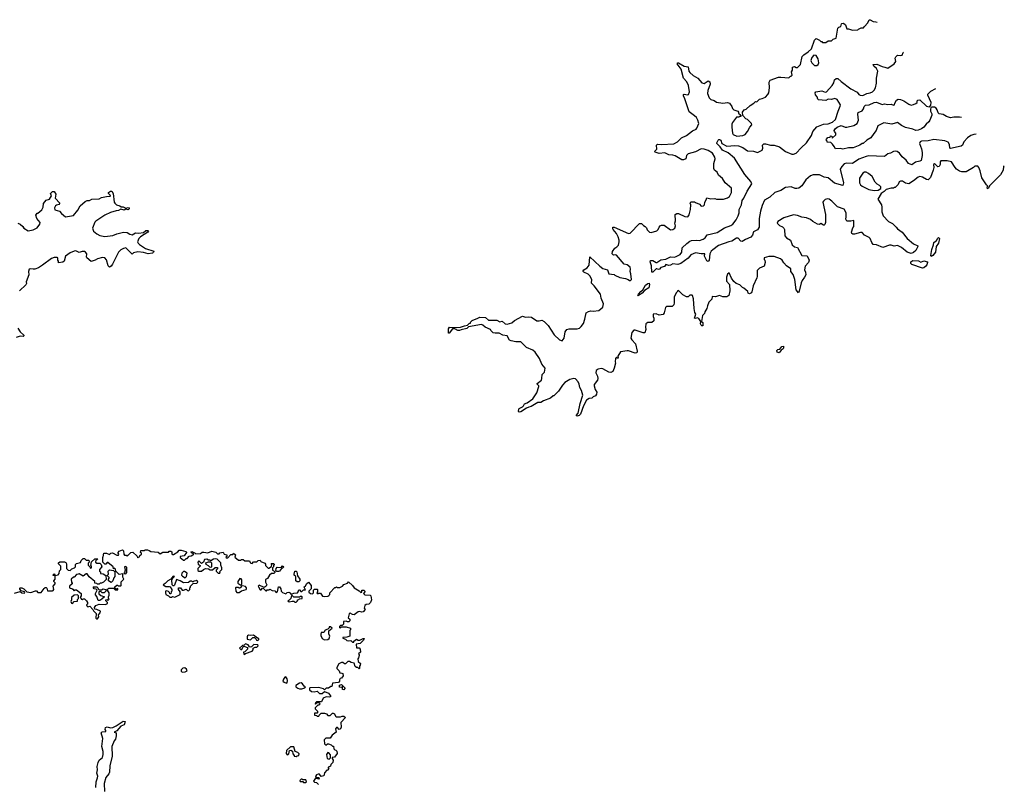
# Model space of a CAD drawing. Extents: x 2239805 to 2396427, y 665731 to 772158.
# Tile 266 of 326: x 2373388 to 2385623, y 709246 to 718742. Entities that reach past the tile are written whole.
import ezdxf

# ---------------------------------------------------------------- set-up
doc = ezdxf.new("R2010")
doc.units = 0

msp = doc.modelspace()

# ---------------------------------------------------------------- linework, layer by layer
at = {"layer": '0CON05XD'}
for points in [[(2380555, 714090), (2380545, 714070), (2380515, 714060), (2380497, 714043), (2380465, 714037), (2380431, 714015), (2380395, 713948), (2380358, 713842), (2380338, 713825), (2380315, 713817), (2380302, 713825), (2380329, 713855), (2380353, 713977), (2380387, 714077), (2380367, 714137), (2380348, 714175), (2380342, 714215), (2380328, 714245), (2380295, 714282), (2380275, 714288), (2380225, 714272), (2380164, 714236), (2380132, 714205), (2380083, 714127), (2380025, 714070), (2380015, 714070), (2379985, 714040), (2379895, 714010), (2379865, 713990), (2379825, 713988), (2379745, 713940), (2379715, 713932), (2379685, 713916), (2379615, 713870), (2379595, 713868), (2379588, 713878), (2379589, 713905), (2379595, 713915), (2379637, 713933), (2379649, 713945), (2379660, 713970), (2379693, 713985), (2379763, 714035), (2379813, 714107), (2379840, 714185), (2379840, 714195), (2379820, 714215), (2379820, 714225), (2379870, 714265), (2379878, 714285), (2379880, 714335), (2379908, 714365), (2379918, 714415), (2379878, 714465), (2379846, 714536), (2379792, 714615), (2379766, 714636), (2379685, 714672), (2379615, 714740), (2379555, 714740), (2379493, 714753), (2379475, 714762), (2379445, 714818), (2379393, 714823), (2379345, 714850), (2379295, 714848), (2379273, 714853), (2379242, 714882), (2379240, 714895), (2379172, 714922), (2379145, 714947), (2379125, 714956), (2378965, 714928), (2378945, 714909), (2378875, 714892), (2378855, 714881), (2378833, 714883), (2378795, 714903), (2378767, 714903), (2378725, 714848), (2378715, 714850), (2378716, 714904), (2378728, 714922), (2378815, 714918), (2378866, 714924), (2378915, 714942), (2378952, 714948), (2378972, 714968), (2378988, 714972), (2378990, 714985), (2379010, 715005), (2379080, 715035), (2379105, 715048), (2379175, 715043), (2379215, 715010), (2379315, 715010), (2379355, 714990), (2379385, 714997), (2379422, 714965), (2379445, 714961), (2379503, 714977), (2379535, 715007), (2379635, 715062), (2379675, 715048), (2379715, 715052), (2379749, 715049), (2379813, 715003), (2379845, 715002), (2379875, 715012), (2379906, 714996), (2379954, 714944), (2380028, 714828), (2380095, 714768), (2380127, 714753), (2380152, 714785), (2380168, 714865), (2380187, 714893), (2380217, 714903), (2380316, 714904), (2380345, 714912), (2380365, 714930), (2380392, 714968), (2380412, 715025), (2380427, 715103), (2380455, 715119), (2380484, 715126), (2380515, 715122), (2380585, 715130), (2380635, 715170), (2380641, 715215), (2380614, 715285), (2380605, 715332), (2380528, 715435), (2380495, 715470), (2380496, 715516), (2380472, 715562), (2380452, 715582), (2380398, 715605), (2380388, 715615), (2380388, 715625), (2380398, 715635), (2380441, 715659), (2380466, 715695), (2380472, 715798), (2380595, 715680), (2380635, 715654), (2380692, 715635), (2380710, 715585), (2380775, 715578), (2380785, 715568), (2380845, 715540), (2380915, 715528), (2380947, 715517), (2380965, 715502), (2380977, 715503), (2380990, 715515), (2380982, 715585), (2380972, 715615), (2380980, 715645), (2380975, 715670), (2380935, 715698), (2380900, 715705), (2380805, 715818), (2380795, 715822), (2380768, 715818), (2380750, 715835), (2380753, 715865), (2380782, 715905), (2380809, 715921), (2380828, 715942), (2380839, 715985), (2380839, 716005), (2380826, 716045), (2380803, 716085), (2380762, 716135), (2380757, 716145), (2380760, 716165), (2380775, 716167), (2380955, 716088), (2380975, 716090), (2381088, 716212), (2381115, 716210), (2381140, 716185), (2381162, 716175), (2381176, 716156), (2381185, 716132), (2381215, 716102), (2381235, 716100), (2381305, 716120), (2381322, 716135), (2381334, 716166), (2381347, 716183), (2381365, 716192), (2381395, 716190), (2381475, 716134), (2381505, 716135), (2381527, 716155), (2381536, 716184), (2381530, 716215), (2381538, 716245), (2381532, 716325), (2381555, 716337), (2381576, 716336), (2381655, 716300), (2381690, 716295), (2381705, 716320), (2381722, 716385), (2381728, 716445), (2381720, 716465), (2381729, 716481), (2381775, 716480), (2381785, 716470), (2381835, 716450), (2381858, 716428), (2381885, 716430), (2381897, 716443), (2381900, 716475), (2381920, 716505), (2381925, 716530), (2381975, 716518), (2382025, 716520), (2382045, 716512), (2382135, 716512), (2382185, 716528), (2382210, 716545), (2382232, 716595), (2382235, 716650), (2382153, 716715), (2382122, 716772), (2382072, 716812), (2382055, 716847), (2382020, 716875), (2382014, 716895), (2382013, 716955), (2382028, 717015), (2382027, 717037), (2381997, 717085), (2381945, 717118), (2381894, 717136), (2381855, 717139), (2381785, 717102), (2381695, 717077), (2381673, 717055), (2381665, 717013), (2381635, 717000), (2381614, 717004), (2381535, 717050), (2381505, 717060), (2381455, 717063), (2381405, 717090), (2381335, 717079), (2381286, 717096), (2381278, 717105), (2381304, 717135), (2381302, 717185), (2381312, 717198), (2381365, 717191), (2381515, 717201), (2381562, 717225), (2381610, 717275), (2381675, 717303), (2381749, 717361), (2381795, 717383), (2381804, 717395), (2381827, 717455), (2381816, 717495), (2381797, 717527), (2381775, 717550), (2381705, 717600), (2381655, 717760), (2381638, 717795), (2381638, 717812), (2381644, 717816), (2381685, 717810), (2381700, 717815), (2381711, 717845), (2381698, 717925), (2381679, 717969), (2381638, 718015), (2381608, 718128), (2381559, 718195), (2381565, 718208), (2381575, 718206), (2381644, 718164), (2381695, 718157), (2381701, 718105), (2381714, 718085), (2381755, 718048), (2381816, 718016), (2381865, 717958), (2381895, 717952), (2381945, 717982), (2381962, 717972), (2381968, 717942), (2381938, 717865), (2381933, 717825), (2381955, 717773), (2381975, 717750), (2382017, 717737), (2382048, 717718), (2382125, 717707), (2382185, 717713), (2382210, 717705), (2382238, 717665), (2382245, 717640), (2382260, 717625), (2382310, 717605), (2382320, 717595), (2382322, 717582), (2382348, 717558), (2382348, 717542), (2382335, 717540), (2382325, 717530), (2382295, 717530), (2382244, 717466), (2382236, 717444), (2382236, 717406), (2382247, 717335), (2382255, 717318), (2382298, 717298), (2382375, 717306), (2382402, 717315), (2382430, 717355), (2382462, 717408), (2382487, 717437), (2382480, 717455), (2382430, 717505), (2382412, 717512), (2382372, 717552), (2382370, 717595), (2382390, 717625), (2382415, 717630), (2382464, 717676), (2382510, 717705), (2382532, 717728), (2382547, 717723), (2382583, 717757), (2382615, 717762), (2382655, 717782), (2382686, 717814), (2382698, 717835), (2382707, 717895), (2382700, 717965), (2382715, 717992), (2382815, 718028), (2382845, 718030), (2382945, 718020), (2382965, 718040), (2382975, 718040), (2382988, 718055), (2382980, 718095), (2382990, 718115), (2382990, 718155), (2383015, 718160), (2383035, 718150), (2383055, 718150), (2383090, 718185), (2383113, 718285), (2383132, 718308), (2383186, 718344), (2383228, 718382), (2383265, 718490), (2383285, 718508), (2383328, 718488), (2383345, 718470), (2383355, 718470), (2383365, 718460), (2383405, 718460), (2383435, 718480), (2383475, 718480), (2383495, 718500), (2383535, 718512), (2383554, 718636), (2383565, 718650), (2383592, 718658), (2383598, 718692), (2383603, 718697), (2383625, 718698), (2383650, 718680), (2383665, 718630), (2383685, 718630), (2383735, 718612), (2383802, 718618), (2383810, 718625), (2383845, 718640), (2383875, 718640), (2383885, 718660), (2383928, 718702), (2383945, 718742), (2383955, 718742), (2383995, 718720), (2384027, 718717), (2384042, 718710)], [(2385274, 717321), (2385246, 717316), (2385207, 717303), (2385164, 717275), (2385119, 717225), (2385102, 717185), (2385085, 717171), (2384955, 717142), (2384948, 717148), (2384942, 717192), (2384925, 717222), (2384885, 717240), (2384746, 717256), (2384675, 717240), (2384595, 717234), (2384577, 717225), (2384569, 717205), (2384595, 717140), (2384604, 717095), (2384604, 717055), (2384591, 716995), (2384575, 716984), (2384519, 716971), (2384475, 716940), (2384433, 716955), (2384405, 716996), (2384355, 717041), (2384322, 717085), (2384290, 717105), (2384265, 717108), (2384245, 717107), (2384207, 717083), (2384175, 717077), (2384135, 717042), (2383935, 717050), (2383905, 717044), (2383815, 717009), (2383735, 716958), (2383665, 716959), (2383635, 716952), (2383602, 716918), (2383584, 716885), (2383626, 716715), (2383615, 716682), (2383512, 716712), (2383435, 716779), (2383385, 716788), (2383325, 716815), (2383247, 716817), (2383215, 716804), (2383155, 716754), (2383105, 716679), (2383069, 716651), (2383046, 716644), (2383025, 716647), (2382973, 716667), (2382902, 716658), (2382845, 716622), (2382773, 716595), (2382710, 716540), (2382645, 716503), (2382612, 716435), (2382593, 716365), (2382577, 716273), (2382578, 716165), (2382555, 716131), (2382505, 716108), (2382492, 716065), (2382475, 716042), (2382407, 716013), (2382365, 715986), (2382350, 715990), (2382315, 716027), (2382295, 716030), (2382237, 715993), (2382200, 715985), (2382073, 715937), (2382003, 715885), (2381982, 715868), (2381962, 715835), (2381956, 715755), (2381945, 715738), (2381927, 715747), (2381909, 715779), (2381898, 715805), (2381900, 715835), (2381857, 715833), (2381785, 715848), (2381727, 715824), (2381695, 715780), (2381605, 715716), (2381565, 715704), (2381505, 715709), (2381477, 715693), (2381455, 715690), (2381418, 715702), (2381401, 715679), (2381354, 715666), (2381338, 715642), (2381325, 715638), (2381305, 715650), (2381295, 715648), (2381255, 715607), (2381242, 715605), (2381239, 715685), (2381222, 715735), (2381225, 715750), (2381255, 715750), (2381295, 715728), (2381305, 715728), (2381355, 715759), (2381415, 715769), (2381475, 715796), (2381525, 715793), (2381545, 715800), (2381594, 715825), (2381614, 715856), (2381622, 715908), (2381676, 715964), (2381715, 715991), (2381735, 716000), (2381794, 716006), (2381835, 716002), (2381882, 716018), (2381905, 716034), (2381930, 716070), (2382055, 716101), (2382145, 716156), (2382225, 716186), (2382251, 716205), (2382291, 716255), (2382317, 716305), (2382327, 716345), (2382327, 716385), (2382356, 716444), (2382366, 716495), (2382387, 716525), (2382428, 716612), (2382484, 716705), (2382474, 716734), (2382400, 716820), (2382272, 717022), (2382190, 717090), (2382121, 717121), (2382094, 717164), (2382052, 717205), (2382050, 717215), (2382066, 717245), (2382075, 717254), (2382085, 717254), (2382102, 717245), (2382113, 717205), (2382175, 717171), (2382275, 717182), (2382322, 717175), (2382375, 717154), (2382433, 717113), (2382505, 717109), (2382555, 717092), (2382615, 717120), (2382623, 717147), (2382620, 717185), (2382635, 717200), (2382655, 717202), (2382716, 717184), (2382765, 717186), (2382828, 717165), (2382904, 717104), (2382983, 717073), (2383005, 717071), (2383035, 717085), (2383097, 717153), (2383165, 717215), (2383226, 717305), (2383245, 717354), (2383295, 717412), (2383375, 717443), (2383435, 717448), (2383489, 717471), (2383526, 717505), (2383557, 717607), (2383585, 717668), (2383587, 717685), (2383545, 717752), (2383515, 717765), (2383477, 717753), (2383435, 717754), (2383405, 717741), (2383316, 717746), (2383306, 717756), (2383296, 717786), (2383275, 717810), (2383273, 717835), (2383282, 717845), (2383355, 717860), (2383395, 717843), (2383414, 717846), (2383485, 717927), (2383505, 717958), (2383514, 717996), (2383535, 718013), (2383555, 718013), (2383595, 717974), (2383715, 717884), (2383794, 717844), (2383815, 717814), (2383830, 717805), (2383867, 717803), (2383914, 717826), (2383955, 717833), (2383985, 717847), (2384004, 717866), (2384023, 717895), (2384036, 717954), (2384033, 718017), (2384050, 718105), (2384036, 718136), (2384002, 718165), (2383993, 718187), (2384039, 718189), (2384105, 718160), (2384140, 718155), (2384175, 718142), (2384255, 718194), (2384274, 718225), (2384268, 718265), (2384275, 718282), (2384295, 718302), (2384335, 718298), (2384355, 718302), (2384368, 718335), (2384371, 718339)], [(2383295, 718172), (2383310, 718185), (2383318, 718205), (2383312, 718255), (2383286, 718296), (2383255, 718300), (2383230, 718275), (2383220, 718235), (2383223, 718223), (2383230, 718205), (2383264, 718174), (2383295, 718172)], [(2385092, 717526), (2385065, 717534), (2384995, 717534), (2384953, 717523), (2384905, 717539), (2384863, 717563), (2384815, 717574), (2384803, 717585), (2384789, 717625), (2384775, 717644), (2384755, 717655), (2384724, 717656), (2384710, 717650), (2384704, 717626), (2384705, 717605), (2384721, 717575), (2384724, 717556), (2384699, 717495), (2384686, 717474), (2384653, 717445), (2384625, 717407), (2384592, 717385), (2384551, 717369), (2384525, 717367), (2384485, 717382), (2384395, 717403), (2384345, 717429), (2384295, 717464), (2384225, 717446), (2384125, 717463), (2384052, 717425), (2384031, 717365), (2384000, 717330), (2383966, 717274), (2383913, 717247), (2383870, 717205), (2383855, 717203), (2383826, 717184), (2383745, 717152), (2383685, 717151), (2383615, 717134), (2383585, 717143), (2383525, 717140), (2383507, 717167), (2383488, 717198), (2383468, 717218), (2383422, 717222), (2383420, 717235), (2383410, 717245), (2383412, 717258), (2383432, 717278), (2383458, 717282), (2383465, 717300), (2383478, 717298), (2383485, 717270), (2383528, 717312), (2383530, 717335), (2383512, 717352), (2383510, 717365), (2383520, 717385), (2383545, 717407), (2383595, 717428), (2383645, 717407), (2383667, 717407), (2383755, 717427), (2383795, 717453), (2383811, 717495), (2383802, 717568), (2383805, 717590), (2383855, 717612), (2383874, 717636), (2383881, 717665), (2383899, 717681), (2383945, 717686), (2384005, 717713), (2384035, 717717), (2384105, 717691), (2384135, 717697), (2384175, 717689), (2384215, 717692), (2384245, 717680), (2384260, 717685), (2384262, 717705), (2384282, 717745), (2384305, 717757), (2384335, 717751), (2384375, 717734), (2384435, 717694), (2384465, 717683), (2384495, 717688), (2384525, 717700), (2384540, 717715), (2384540, 717735), (2384550, 717745), (2384575, 717748), (2384658, 717668), (2384689, 717661), (2384697, 717663), (2384709, 717681), (2384716, 717715), (2384671, 717805), (2384672, 717818), (2384710, 717855), (2384773, 717886)], [(2385623, 716928), (2385615, 716920), (2385608, 716875), (2385574, 716816), (2385441, 716679), (2385425, 716650), (2385415, 716643), (2385412, 716665), (2385420, 716675), (2385402, 716692), (2385345, 716780), (2385324, 716865), (2385306, 716906), (2385292, 716922), (2385258, 716922), (2385240, 716905), (2385148, 716852), (2385095, 716852), (2385065, 716861), (2385030, 716885), (2385011, 716905), (2384965, 716976), (2384915, 716991), (2384835, 716988), (2384824, 716976), (2384828, 716945), (2384815, 716921), (2384795, 716917), (2384765, 716948), (2384755, 716951), (2384742, 716945), (2384747, 716905), (2384739, 716875), (2384706, 716784), (2384676, 716754), (2384655, 716756), (2384608, 716785), (2384575, 716794), (2384553, 716787), (2384495, 716740), (2384435, 716702), (2384395, 716713), (2384356, 716736), (2384332, 716738), (2384315, 716728), (2384303, 716697), (2384265, 716660), (2384255, 716660), (2384245, 716650), (2384215, 716650), (2384155, 716632), (2384132, 716608), (2384094, 716585), (2384053, 716513), (2384098, 716445), (2384103, 716415), (2384100, 716355), (2384117, 716305), (2384184, 716234), (2384233, 716213), (2384278, 716165), (2384294, 716144), (2384353, 716103), (2384414, 716024), (2384495, 715958), (2384548, 715935), (2384550, 715925), (2384523, 715877), (2384495, 715852), (2384465, 715838), (2384414, 715854), (2384345, 715913), (2384295, 715937), (2384255, 715930), (2384215, 715943), (2384195, 715943), (2384115, 715912), (2384036, 715946), (2383995, 715952), (2383978, 715975), (2383958, 716025), (2383945, 716038), (2383885, 716068), (2383855, 716098), (2383835, 716100), (2383763, 716077), (2383739, 716079), (2383729, 716089), (2383726, 716105), (2383742, 716158), (2383753, 716175), (2383755, 716250), (2383715, 716239), (2383665, 716240), (2383653, 716265), (2383659, 716295), (2383656, 716345), (2383635, 716388), (2383549, 716419), (2383479, 716489), (2383445, 716512), (2383425, 716518), (2383395, 716510), (2383375, 716490), (2383370, 716475), (2383400, 716325), (2383402, 716225), (2383393, 716197), (2383385, 716190), (2383375, 716192), (2383345, 716210), (2383325, 716200), (2383303, 716203), (2383245, 716238), (2383215, 716260), (2383165, 716282), (2383108, 716288), (2383055, 716312), (2383005, 716320), (2382885, 716282), (2382810, 716235), (2382800, 716215), (2382830, 716185), (2382865, 716170), (2382883, 716153), (2382890, 716135), (2382896, 716056), (2382918, 716035), (2382968, 716005), (2382988, 715945), (2383015, 715923), (2383053, 715913), (2383105, 715812), (2383175, 715810), (2383200, 715755), (2383188, 715725), (2383148, 715682), (2383140, 715635), (2383152, 715605), (2383156, 715574), (2383142, 715545), (2383110, 715505), (2383097, 715475), (2383075, 715370), (2383065, 715350), (2383038, 715388), (2383020, 715515), (2382998, 715578), (2382970, 715615), (2382969, 715649), (2382915, 715686), (2382882, 715722), (2382864, 715754), (2382843, 715773), (2382765, 715802), (2382695, 715803), (2382640, 715785), (2382640, 715765), (2382647, 715757), (2382652, 715725), (2382639, 715681), (2382580, 715655), (2382552, 715628), (2382552, 715555), (2382548, 715535), (2382502, 715435), (2382487, 715363), (2382480, 715350), (2382455, 715338), (2382442, 715345), (2382438, 715365), (2382385, 715410), (2382370, 715415), (2382335, 715448), (2382290, 715465), (2382261, 715491), (2382233, 715533), (2382205, 715600), (2382185, 715580), (2382170, 715545), (2382170, 715495), (2382210, 715455), (2382212, 715375), (2382200, 715315), (2382175, 715300), (2382125, 715302), (2382085, 715318), (2382035, 715300), (2381994, 715306), (2381987, 715273), (2381952, 715235), (2381933, 715187), (2381928, 715155), (2381902, 715115), (2381897, 715093), (2381873, 715067), (2381860, 714995), (2381875, 714980), (2381875, 714942), (2381865, 714940), (2381855, 714948), (2381849, 714965), (2381850, 714995), (2381825, 715030), (2381805, 715040), (2381785, 715032), (2381772, 715035), (2381788, 715085), (2381778, 715105), (2381768, 715155), (2381762, 715275), (2381750, 715315), (2381745, 715320), (2381715, 715320), (2381695, 715300), (2381675, 715302), (2381627, 715327), (2381575, 715380), (2381560, 715375), (2381560, 715365), (2381545, 715350), (2381522, 715295), (2381522, 715225), (2381515, 715200), (2381495, 715182), (2381425, 715180), (2381413, 715167), (2381397, 715103), (2381385, 715082), (2381335, 715072), (2381295, 715088), (2381260, 715085), (2381258, 715055), (2381268, 715035), (2381267, 715003), (2381245, 714982), (2381195, 714982), (2381168, 714965), (2381163, 714925), (2381169, 714895), (2381156, 714854), (2381135, 714852), (2381035, 714888), (2381020, 714885), (2380994, 714856), (2380984, 714785), (2380993, 714765), (2381038, 714718), (2381061, 714625), (2381056, 714604), (2381035, 714601), (2380955, 714630), (2380935, 714631), (2380855, 714616), (2380822, 714565), (2380825, 714540), (2380815, 714540), (2380805, 714550), (2380790, 714535), (2380788, 714495), (2380792, 714475), (2380776, 714414), (2380758, 714375), (2380735, 714362), (2380710, 714365), (2380636, 714406), (2380615, 714409), (2380575, 714403), (2380552, 714385), (2380547, 714357), (2380567, 714315), (2380570, 714285), (2380566, 714264), (2380528, 714212), (2380528, 714195), (2380538, 714148), (2380560, 714115), (2380555, 714090)], [(2384005, 716620), (2384055, 716624), (2384088, 716645), (2384088, 716665), (2384073, 716683), (2384045, 716698), (2384018, 716725), (2383982, 716795), (2383935, 716832), (2383905, 716848), (2383885, 716848), (2383864, 716836), (2383822, 716775), (2383824, 716715), (2383835, 716693), (2383855, 716674), (2383940, 716635), (2384005, 716620)], [(2373365, 716217), (2373395, 716203), (2373426, 716176), (2373440, 716155), (2373495, 716121), (2373557, 716133), (2373605, 716156), (2373637, 716203), (2373641, 716225), (2373602, 716275), (2373588, 716315), (2373605, 716340), (2373615, 716340), (2373665, 716382), (2373680, 716415), (2373682, 716458), (2373717, 716503), (2373758, 716515), (2373782, 716555), (2373772, 716585), (2373795, 716608), (2373815, 716610), (2373836, 716575), (2373828, 716525), (2373886, 716465), (2373874, 716446), (2373845, 716441), (2373831, 716429), (2373822, 716405), (2373825, 716380), (2373884, 716364), (2373907, 716335), (2373955, 716292), (2374055, 716312), (2374111, 716375), (2374138, 716432), (2374200, 716485), (2374225, 716498), (2374255, 716498), (2374285, 716512), (2374375, 716519), (2374405, 716533), (2374465, 716548), (2374518, 716552), (2374512, 716565), (2374492, 716582), (2374492, 716595), (2374515, 716614), (2374534, 716614), (2374548, 716585), (2374560, 716475), (2374572, 716462), (2374590, 716445), (2374632, 716432), (2374648, 716418), (2374675, 716418), (2374705, 716400), (2374735, 716410), (2374750, 716405), (2374750, 716395), (2374737, 716383), (2374705, 716390), (2374685, 716378), (2374645, 716390), (2374615, 716373), (2374585, 716370), (2374515, 716348), (2374445, 716313), (2374335, 716240), (2374323, 716227), (2374294, 716154), (2374307, 716117), (2374345, 716082), (2374385, 716062), (2374445, 716050), (2374545, 716063), (2374595, 716082), (2374678, 716102), (2374725, 716098), (2374755, 716080), (2374785, 716071), (2374825, 716094), (2374865, 716090), (2374925, 716100), (2374955, 716126), (2374980, 716125), (2374990, 716115), (2374982, 716105), (2374887, 716045), (2374867, 716023), (2374853, 715985), (2374861, 715965), (2374875, 715951), (2374952, 715902), (2375055, 715868), (2375052, 715855), (2375038, 715842), (2374985, 715834), (2374925, 715853), (2374855, 715858), (2374804, 715846), (2374785, 715832), (2374705, 715907), (2374678, 715902), (2374645, 715886), (2374615, 715854), (2374542, 715705), (2374525, 715680), (2374505, 715668), (2374489, 715685), (2374465, 715762), (2374445, 715783), (2374415, 715788), (2374355, 715774), (2374326, 715754), (2374275, 715738), (2374222, 715785), (2374218, 715795), (2374222, 715835), (2374206, 715856), (2374195, 715862), (2374165, 715862), (2374125, 715850), (2374085, 715871), (2374065, 715868), (2374016, 715845), (2373958, 715805), (2373940, 715745), (2373925, 715730), (2373872, 715722), (2373870, 715745), (2373860, 715755), (2373860, 715785), (2373855, 715790), (2373815, 715790), (2373785, 715778), (2373672, 715695), (2373620, 715660), (2373576, 715644), (2373555, 715642), (2373525, 715650), (2373506, 715644), (2373496, 715615), (2373503, 715575), (2373470, 715485), (2373472, 715468), (2373465, 715450), (2373386, 715374)], [(2384715, 715802), (2384710, 715815), (2384721, 715889), (2384744, 715945), (2384749, 715975), (2384780, 716000), (2384795, 716030), (2384806, 716036), (2384816, 716025), (2384806, 715965), (2384776, 715924), (2384766, 715855), (2384736, 715814), (2384715, 715802)], [(2384605, 715658), (2384475, 715703), (2384462, 715715), (2384463, 715735), (2384485, 715753), (2384555, 715746), (2384585, 715733), (2384625, 715746), (2384667, 715737), (2384670, 715725), (2384661, 715699), (2384649, 715681), (2384625, 715660), (2384605, 715658)], [(2381075, 715312), (2381070, 715315), (2381078, 715335), (2381105, 715367), (2381133, 715387), (2381163, 715445), (2381195, 715468), (2381209, 715469), (2381213, 715455), (2381206, 715414), (2381151, 715379), (2381122, 715345), (2381075, 715312)], [(2373365, 714910), (2373394, 714864), (2373440, 714825), (2373440, 714815), (2373432, 714808), (2373395, 714810), (2373343, 714797)], [(2382825, 714603), (2382800, 714615), (2382798, 714635), (2382810, 714645), (2382835, 714650), (2382858, 714685), (2382878, 714688), (2382881, 714665), (2382876, 714655), (2382851, 714639), (2382825, 714603)], [(2374048, 711668), (2374065, 711650), (2374075, 711660), (2374095, 711660), (2374150, 711615), (2374152, 711588), (2374140, 711565), (2374150, 711555), (2374150, 711545), (2374165, 711540), (2374175, 711550), (2374195, 711548), (2374216, 711526), (2374230, 711505), (2374230, 711485), (2374220, 711475), (2374222, 711462), (2374235, 711450), (2374258, 711458), (2374298, 711418), (2374305, 711400), (2374337, 711367), (2374335, 711310), (2374345, 711300), (2374355, 711300), (2374372, 711325), (2374368, 711352), (2374388, 711375), (2374390, 711395), (2374347, 711417), (2374322, 711422), (2374318, 711442), (2374332, 711465), (2374377, 711483), (2374455, 711478), (2374478, 711492), (2374480, 711505), (2374460, 711525), (2374460, 711535), (2374475, 711540), (2374485, 711530), (2374500, 711545), (2374490, 711555), (2374490, 711575), (2374500, 711595), (2374500, 711625), (2374472, 711668), (2374485, 711670), (2374495, 711680), (2374555, 711680), (2374575, 711660), (2374608, 711662), (2374608, 711678), (2374585, 711670), (2374572, 711682), (2374572, 711698), (2374595, 711720), (2374605, 711720), (2374615, 711710), (2374645, 711710), (2374650, 711715), (2374648, 711762), (2374680, 711795), (2374668, 711818), (2374668, 711858), (2374622, 711852), (2374582, 711892), (2374578, 711918), (2374565, 711930), (2374552, 711922), (2374550, 711945), (2374485, 712000), (2374475, 712000), (2374458, 711982), (2374445, 711980), (2374420, 712005), (2374420, 712065), (2374427, 712073), (2374434, 712116), (2374465, 712117), (2374505, 712100), (2374520, 712115), (2374542, 712122), (2374595, 712090), (2374615, 712090), (2374620, 712105), (2374610, 712115), (2374610, 712125), (2374625, 712142), (2374665, 712158), (2374677, 712147), (2374680, 712105), (2374692, 712092), (2374715, 712090), (2374725, 712080), (2374770, 712125), (2374795, 712128), (2374848, 712078), (2374855, 712060), (2374862, 712068), (2374875, 712070), (2374882, 712088), (2374900, 712105), (2374900, 712115), (2374890, 712125), (2374895, 712150), (2374935, 712150), (2374945, 712160), (2374975, 712160), (2374995, 712148), (2375018, 712138), (2375107, 712127), (2375135, 712110), (2375165, 712130), (2375235, 712130), (2375245, 712140), (2375265, 712140), (2375280, 712135), (2375280, 712105), (2375285, 712102), (2375298, 712102), (2375355, 712132), (2375368, 712152), (2375395, 712153), (2375425, 712147), (2375456, 712136), (2375460, 712125), (2375430, 712085), (2375380, 712075), (2375382, 712062), (2375425, 712030), (2375435, 712030), (2375455, 712050), (2375468, 712052), (2375495, 712080), (2375517, 712083), (2375550, 712105), (2375522, 712122), (2375520, 712135), (2375525, 712138), (2375568, 712118), (2375575, 712110), (2375635, 712112), (2375655, 712128), (2375675, 712130), (2375725, 712120), (2375775, 712140), (2375825, 712130), (2375845, 712110), (2375865, 712110), (2375875, 712120), (2375915, 712130), (2375930, 712105), (2375960, 712095), (2375960, 712075), (2375950, 712065), (2375955, 712060), (2375975, 712060), (2376012, 712098), (2376038, 712102), (2376045, 712118), (2376070, 712095), (2376060, 712065), (2376108, 712028), (2376132, 712028), (2376145, 712040), (2376165, 712040), (2376185, 712020), (2376245, 712020), (2376252, 712002), (2376262, 711992), (2376275, 711990), (2376295, 712010), (2376335, 712010), (2376350, 712025), (2376375, 712030), (2376385, 712012), (2376433, 711993), (2376442, 711982), (2376443, 711963), (2376475, 711930), (2376485, 711930), (2376518, 711952), (2376520, 711975), (2376512, 711988), (2376545, 711990), (2376550, 711975), (2376540, 711965), (2376540, 711945), (2376530, 711935), (2376530, 711905), (2376558, 711888), (2376558, 711875), (2376545, 711862), (2376518, 711862), (2376490, 711845), (2376469, 711801), (2376442, 711788), (2376442, 711755), (2376458, 711725), (2376450, 711705), (2376425, 711690), (2376365, 711720), (2376353, 711707), (2376355, 711700), (2376375, 711660), (2376388, 711662), (2376405, 711680), (2376418, 711678), (2376445, 711650), (2376455, 711650), (2376465, 711660), (2376485, 711660), (2376495, 711670), (2376525, 711652), (2376557, 711647), (2376575, 711630), (2376590, 711635), (2376602, 711698), (2376615, 711700), (2376632, 711675), (2376638, 711645), (2376655, 711628), (2376695, 711612), (2376712, 711628), (2376732, 711632), (2376750, 711625), (2376755, 711610), (2376775, 711610), (2376795, 711620), (2376838, 711622), (2376850, 711635), (2376855, 711660), (2376865, 711660), (2376882, 711642), (2376895, 711640), (2376915, 711660), (2376938, 711662), (2376928, 711688), (2376920, 711695), (2376939, 711711), (2376955, 711740), (2376975, 711758), (2377010, 711715), (2377010, 711675), (2376980, 711645), (2376982, 711632), (2377000, 711615), (2377025, 711612), (2377038, 711622), (2377040, 711655), (2377052, 711668), (2377085, 711670), (2377090, 711665), (2377090, 711635), (2377082, 711622), (2377095, 711610), (2377105, 711620), (2377125, 711620), (2377152, 711582), (2377175, 711578), (2377218, 711582), (2377228, 711592), (2377240, 711605), (2377240, 711625), (2377305, 711690), (2377315, 711690), (2377325, 711700), (2377335, 711690), (2377365, 711690), (2377400, 711705), (2377415, 711728), (2377460, 711745), (2377475, 711760), (2377523, 711713), (2377544, 711684), (2377607, 711647), (2377625, 711630), (2377638, 711632), (2377640, 711655), (2377665, 711658), (2377677, 711645), (2377677, 711635), (2377660, 711615), (2377678, 711598), (2377743, 711593), (2377750, 711585), (2377760, 711535), (2377748, 711505), (2377726, 711484), (2377695, 711478), (2377678, 711465), (2377670, 711435), (2377680, 711415), (2377655, 711388), (2377635, 711382), (2377615, 711392), (2377595, 711390), (2377545, 711352), (2377523, 711353), (2377495, 711372), (2377480, 711365), (2377470, 711315), (2377490, 711295), (2377490, 711275), (2377477, 711263), (2377462, 711262), (2377445, 711270), (2377412, 711268), (2377410, 711235), (2377395, 711220), (2377375, 711220), (2377362, 711205), (2377360, 711195), (2377365, 711190), (2377385, 711200), (2377445, 711202), (2377500, 711185), (2377500, 711165), (2377490, 711155), (2377490, 711085), (2377455, 711072), (2377405, 711068), (2377402, 711062), (2377435, 711048), (2377455, 711030), (2377475, 711027), (2377502, 711032), (2377525, 711010), (2377538, 711012), (2377540, 711025), (2377575, 711047), (2377595, 711038), (2377615, 711038), (2377655, 711058), (2377670, 711055), (2377662, 711035), (2377620, 710995), (2377570, 710985), (2377575, 710940), (2377605, 710940), (2377620, 710925), (2377622, 710888), (2377600, 710865), (2377607, 710857), (2377607, 710845), (2377600, 710815), (2377590, 710805), (2377593, 710773), (2377622, 710745), (2377620, 710725), (2377610, 710715), (2377610, 710685), (2377605, 710680), (2377588, 710698), (2377575, 710698), (2377557, 710707), (2377545, 710750), (2377505, 710758), (2377485, 710772), (2377465, 710770), (2377435, 710740), (2377422, 710742), (2377405, 710760), (2377385, 710760), (2377355, 710740), (2377330, 710695), (2377330, 710685), (2377357, 710657), (2377365, 710630), (2377392, 710628), (2377405, 710620), (2377408, 710595), (2377388, 710562), (2377372, 710558), (2377360, 710545), (2377360, 710525), (2377348, 710512), (2377275, 710500), (2377265, 710460), (2377255, 710460), (2377225, 710440), (2377195, 710440), (2377175, 710420), (2377162, 710432), (2377105, 710448), (2376994, 710446), (2376988, 710435), (2376990, 710420), (2377015, 710399), (2377045, 710393), (2377085, 710403), (2377114, 710374), (2377146, 710374), (2377175, 710400), (2377225, 710377), (2377250, 710345), (2377248, 710332), (2377235, 710328), (2377198, 710332)], [(2373325, 711620), (2373395, 711640), (2373415, 711622), (2373445, 711620), (2373450, 711625), (2373448, 711638), (2373408, 711648), (2373388, 711668), (2373388, 711682), (2373395, 711688), (2373416, 711686), (2373440, 711675), (2373478, 711638), (2373525, 711628), (2373585, 711650), (2373598, 711648), (2373615, 711630), (2373655, 711630), (2373691, 711679), (2373705, 711690), (2373715, 711690), (2373725, 711680), (2373735, 711650), (2373795, 711648), (2373805, 711652), (2373810, 711665), (2373803, 711707), (2373830, 711735), (2373828, 711748), (2373810, 711765), (2373810, 711775), (2373830, 711795), (2373830, 711840), (2373805, 711840), (2373803, 711847), (2373815, 711858), (2373830, 711840), (2373865, 711848), (2373877, 711863), (2373883, 711897), (2373900, 711915), (2373897, 711957), (2373870, 711985), (2373870, 711995), (2373885, 712008), (2373945, 712008), (2373960, 712000), (2373970, 711985), (2373970, 711925), (2373990, 711905), (2374015, 711900), (2374037, 711923), (2374070, 711935), (2374080, 711945), (2374080, 711975), (2374092, 711988), (2374145, 712000), (2374150, 712025), (2374175, 712050), (2374195, 712050), (2374215, 712030), (2374248, 712028), (2374250, 712005), (2374238, 711992), (2374238, 711968), (2374258, 711948), (2374265, 711930), (2374280, 711935), (2374280, 711955), (2374270, 711965), (2374282, 712008), (2374322, 712048), (2374358, 712048), (2374348, 712032), (2374332, 712028), (2374330, 712005), (2374345, 711992), (2374382, 711992), (2374402, 711975), (2374408, 711945), (2374380, 711915), (2374380, 711895), (2374390, 711885), (2374392, 711862), (2374425, 711860), (2374458, 711838), (2374462, 711788), (2374430, 711755), (2374405, 711742), (2374388, 711742), (2374375, 711730), (2374355, 711730), (2374345, 711740), (2374322, 711742), (2374320, 711765), (2374252, 711822), (2374225, 711860), (2374215, 711860), (2374175, 711832), (2374125, 711858), (2374113, 711857), (2374095, 711850), (2374065, 711820), (2374055, 711820), (2374028, 711792), (2374030, 711755), (2374040, 711745), (2374040, 711735), (2374008, 711705), (2374008, 711688), (2374015, 711680), (2374037, 711677), (2374048, 711668)], [(2375875, 711870), (2375880, 711875), (2375870, 711885), (2375900, 711915), (2375900, 711935), (2375887, 711967), (2375887, 711997), (2375842, 712042), (2375825, 712048), (2375795, 712042), (2375765, 712020), (2375755, 712030), (2375735, 712030), (2375712, 712042), (2375685, 712040), (2375670, 712005), (2375645, 711990), (2375615, 712020), (2375600, 712005), (2375605, 711980), (2375630, 711965), (2375630, 711955), (2375600, 711925), (2375603, 711903), (2375613, 711893), (2375645, 711892), (2375670, 711915), (2375695, 711928), (2375735, 711920), (2375755, 711910), (2375785, 711910), (2375815, 711940), (2375845, 711940), (2375847, 711923), (2375830, 711905), (2375830, 711895), (2375855, 711870), (2375875, 711870)], [(2375765, 711940), (2375752, 711942), (2375735, 711960), (2375704, 711974), (2375702, 711998), (2375735, 712010), (2375758, 712008), (2375770, 711995), (2375770, 711945), (2375765, 711940)], [(2374525, 711752), (2374492, 711772), (2374490, 711795), (2374500, 711805), (2374500, 711815), (2374480, 711835), (2374480, 711845), (2374490, 711855), (2374488, 711892), (2374505, 711908), (2374555, 711900), (2374570, 711885), (2374570, 711825), (2374558, 711812), (2374547, 711773), (2374525, 711752)], [(2374705, 711860), (2374720, 711875), (2374718, 711938), (2374705, 711950), (2374690, 711945), (2374700, 711905), (2374690, 711875), (2374680, 711865), (2374705, 711860)], [(2375445, 711810), (2375462, 711828), (2375467, 711867), (2375435, 711890), (2375425, 711890), (2375402, 711868), (2375400, 711845), (2375411, 711831), (2375445, 711810)], [(2376605, 711888), (2376585, 711890), (2376572, 711902), (2376573, 711927), (2376588, 711942), (2376635, 711940), (2376655, 711960), (2376670, 711945), (2376655, 711930), (2376642, 711928), (2376615, 711892), (2376605, 711888)], [(2376835, 711760), (2376820, 711775), (2376820, 711825), (2376800, 711845), (2376798, 711855), (2376808, 711892), (2376825, 711892), (2376832, 711885), (2376840, 711835), (2376870, 711795), (2376870, 711775), (2376855, 711762), (2376835, 711760)], [(2375275, 711570), (2375285, 711580), (2375315, 711572), (2375380, 711605), (2375380, 711635), (2375362, 711665), (2375360, 711685), (2375385, 711688), (2375408, 711658), (2375425, 711658), (2375455, 711668), (2375472, 711652), (2375485, 711650), (2375500, 711665), (2375500, 711685), (2375510, 711695), (2375510, 711705), (2375542, 711738), (2375588, 711742), (2375600, 711755), (2375598, 711768), (2375585, 711780), (2375578, 711772), (2375555, 711770), (2375545, 711760), (2375535, 711760), (2375525, 711770), (2375505, 711770), (2375487, 711753), (2375425, 711750), (2375380, 711775), (2375335, 711790), (2375312, 711718), (2375305, 711710), (2375295, 711710), (2375282, 711725), (2375280, 711785), (2375292, 711808), (2375310, 711825), (2375305, 711830), (2375292, 711828), (2375268, 711792), (2375227, 711773), (2375195, 711740), (2375170, 711725), (2375205, 711702), (2375245, 711702), (2375257, 711697), (2375280, 711665), (2375280, 711645), (2375270, 711635), (2375265, 711610), (2375252, 711612), (2375248, 711628), (2375235, 711640), (2375215, 711648), (2375200, 711645), (2375198, 711625), (2375205, 711602), (2375238, 711588), (2375255, 711570), (2375275, 711570)], [(2376135, 711720), (2376148, 711732), (2376150, 711785), (2376138, 711798), (2376125, 711800), (2376100, 711765), (2376100, 711745), (2376135, 711720)], [(2374045, 711490), (2374063, 711517), (2374108, 711522), (2374108, 711542), (2374120, 711555), (2374120, 711585), (2374105, 711600), (2374063, 711597), (2374030, 711565), (2374030, 711535), (2374022, 711515), (2374030, 711495), (2374045, 711490)], [(2374385, 711530), (2374365, 711530), (2374347, 711577), (2374328, 711598), (2374328, 711615), (2374350, 711655), (2374338, 711668), (2374314, 711674), (2374300, 711695), (2374305, 711700), (2374348, 711698), (2374360, 711685), (2374362, 711672), (2374375, 711660), (2374405, 711660), (2374425, 711672), (2374460, 711665), (2374460, 711645), (2374437, 711623), (2374413, 711623), (2374395, 711640), (2374372, 711638), (2374373, 711613), (2374395, 711590), (2374440, 711575), (2374410, 711545), (2374385, 711530)], [(2376115, 711630), (2376145, 711650), (2376200, 711665), (2376208, 711675), (2376207, 711687), (2376192, 711702), (2376155, 711710), (2376142, 711708), (2376140, 711695), (2376125, 711680), (2376115, 711680), (2376105, 711690), (2376075, 711690), (2376070, 711685), (2376073, 711643), (2376085, 711630), (2376115, 711630)], [(2376825, 711510), (2376840, 711525), (2376842, 711538), (2376855, 711540), (2376865, 711550), (2376898, 711552), (2376900, 711575), (2376895, 711580), (2376875, 711580), (2376865, 711570), (2376795, 711570), (2376775, 711590), (2376765, 711590), (2376758, 711552), (2376738, 711532), (2376720, 711525), (2376735, 711512), (2376775, 711522), (2376795, 711520), (2376805, 711510), (2376825, 711510)], [(2377175, 711042), (2377215, 711043), (2377235, 711058), (2377243, 711085), (2377228, 711115), (2377228, 711152), (2377270, 711185), (2377252, 711202), (2377235, 711200), (2377232, 711188), (2377218, 711172), (2377185, 711160), (2377167, 711133), (2377135, 711130), (2377128, 711112), (2377128, 711095), (2377147, 711057), (2377175, 711042)], [(2376185, 710860), (2376195, 710870), (2376275, 710900), (2376290, 710915), (2376290, 710935), (2376315, 710950), (2376335, 710950), (2376350, 710965), (2376348, 710978), (2376298, 710982), (2376270, 710955), (2376255, 710950), (2376242, 710952), (2376225, 710980), (2376195, 710990), (2376178, 710972), (2376155, 710970), (2376120, 710935), (2376135, 710920), (2376148, 710922), (2376162, 710948), (2376175, 710960), (2376220, 710945), (2376220, 710925), (2376185, 710890), (2376170, 710885), (2376172, 710862), (2376185, 710860)], [(2376345, 711030), (2376360, 711045), (2376358, 711058), (2376342, 711062), (2376295, 711100), (2376257, 711093), (2376233, 711097), (2376220, 711090), (2376213, 711077), (2376215, 711050), (2376255, 711040), (2376285, 711070), (2376305, 711070), (2376328, 711048), (2376330, 711035), (2376345, 711030)], [(2375405, 710640), (2375445, 710644), (2375470, 710655), (2375462, 710675), (2375441, 710691), (2375415, 710689), (2375395, 710668), (2375395, 710650), (2375405, 710640)], [(2376705, 710503), (2376712, 710508), (2376717, 710535), (2376712, 710555), (2376695, 710580), (2376682, 710575), (2376665, 710550), (2376658, 710528), (2376674, 710514), (2376705, 710503)], [(2376865, 710431), (2376895, 710433), (2376930, 710445), (2376940, 710455), (2376924, 710464), (2376902, 710495), (2376886, 710506), (2376865, 710503), (2376818, 710475), (2376820, 710455), (2376845, 710439), (2376865, 710431)], [(2377415, 710420), (2377400, 710425), (2377398, 710458), (2377385, 710450), (2377362, 710452), (2377361, 710479), (2377387, 710487), (2377430, 710445), (2377430, 710435), (2377415, 710420)], [(2377198, 710332), (2377158, 710315), (2377138, 710272), (2377075, 710270), (2377062, 710258), (2377060, 710245), (2377065, 710240), (2377085, 710260), (2377105, 710260), (2377120, 710245), (2377105, 710230), (2377092, 710228), (2377060, 710195), (2377060, 710185), (2377090, 710155), (2377090, 710135), (2377085, 710130), (2377052, 710128), (2377050, 710105), (2377075, 710100), (2377085, 710090), (2377105, 710090), (2377110, 710105), (2377132, 710128), (2377175, 710130), (2377199, 710119), (2377215, 710100), (2377245, 710100), (2377275, 710130), (2377285, 710130), (2377299, 710119), (2377312, 710092), (2377322, 710082), (2377375, 710082), (2377395, 710092), (2377415, 710092), (2377438, 710075), (2377380, 710015), (2377382, 709955), (2377376, 709934), (2377358, 709928), (2377335, 709950), (2377325, 709950), (2377312, 709935), (2377320, 709895), (2377270, 709855), (2377245, 709820), (2377193, 709817), (2377173, 709797), (2377175, 709750), (2377193, 709733), (2377213, 709747), (2377225, 709748), (2377260, 709735), (2377275, 709720), (2377288, 709718), (2377290, 709685), (2377302, 709672), (2377315, 709670), (2377328, 709658), (2377332, 709628), (2377298, 709582), (2377272, 709578), (2377270, 709565), (2377282, 709545), (2377277, 709515), (2377255, 709490), (2377248, 709472), (2377238, 709462), (2377222, 709458), (2377220, 709445), (2377228, 709432), (2377218, 709422), (2377205, 709420), (2377175, 709390), (2377168, 709352), (2377135, 709342), (2377112, 709372), (2377095, 709372), (2377075, 709362), (2377062, 709342), (2377075, 709330), (2377105, 709330), (2377110, 709315), (2377105, 709310), (2377065, 709320), (2377040, 709285), (2377052, 709272), (2377077, 709267), (2377100, 709245)], [(2374334, 709205), (2374340, 709275), (2374356, 709326), (2374357, 709347), (2374346, 709385), (2374356, 709425), (2374352, 709465), (2374361, 709515), (2374374, 709546), (2374415, 709578), (2374424, 709615), (2374424, 709655), (2374410, 709715), (2374423, 709815), (2374400, 709885), (2374413, 709897), (2374458, 709902), (2374460, 709915), (2374450, 709925), (2374455, 709950), (2374475, 709958), (2374515, 709948), (2374545, 709953), (2374588, 709972), (2374675, 710028), (2374697, 710027), (2374692, 709995), (2374685, 709983), (2374644, 709966), (2374595, 709910), (2374560, 709895), (2374578, 709888), (2374587, 709877), (2374587, 709847), (2374577, 709805), (2374560, 709785), (2374532, 709715), (2374535, 709595), (2374506, 709475), (2374505, 709395), (2374497, 709375), (2374460, 709330), (2374438, 709255), (2374440, 709155)], [(2376825, 709590), (2376835, 709600), (2376858, 709602), (2376860, 709625), (2376845, 709640), (2376810, 709655), (2376795, 709710), (2376755, 709712), (2376702, 709665), (2376698, 709628), (2376713, 709613), (2376732, 709625), (2376740, 709665), (2376759, 709669), (2376777, 709657), (2376780, 709625), (2376800, 709605), (2376800, 709595), (2376825, 709590)], [(2377235, 709560), (2377250, 709575), (2377252, 709612), (2377228, 709638), (2377215, 709640), (2377202, 709615), (2377210, 709565), (2377235, 709560)], [(2376945, 709270), (2376950, 709275), (2376945, 709300), (2376905, 709300), (2376898, 709308), (2376885, 709310), (2376870, 709295), (2376875, 709280), (2376905, 709280), (2376915, 709270), (2376945, 709270)]]:
    msp.add_lwpolyline(points, dxfattribs=at)

doc.saveas('drawing.dxf')
